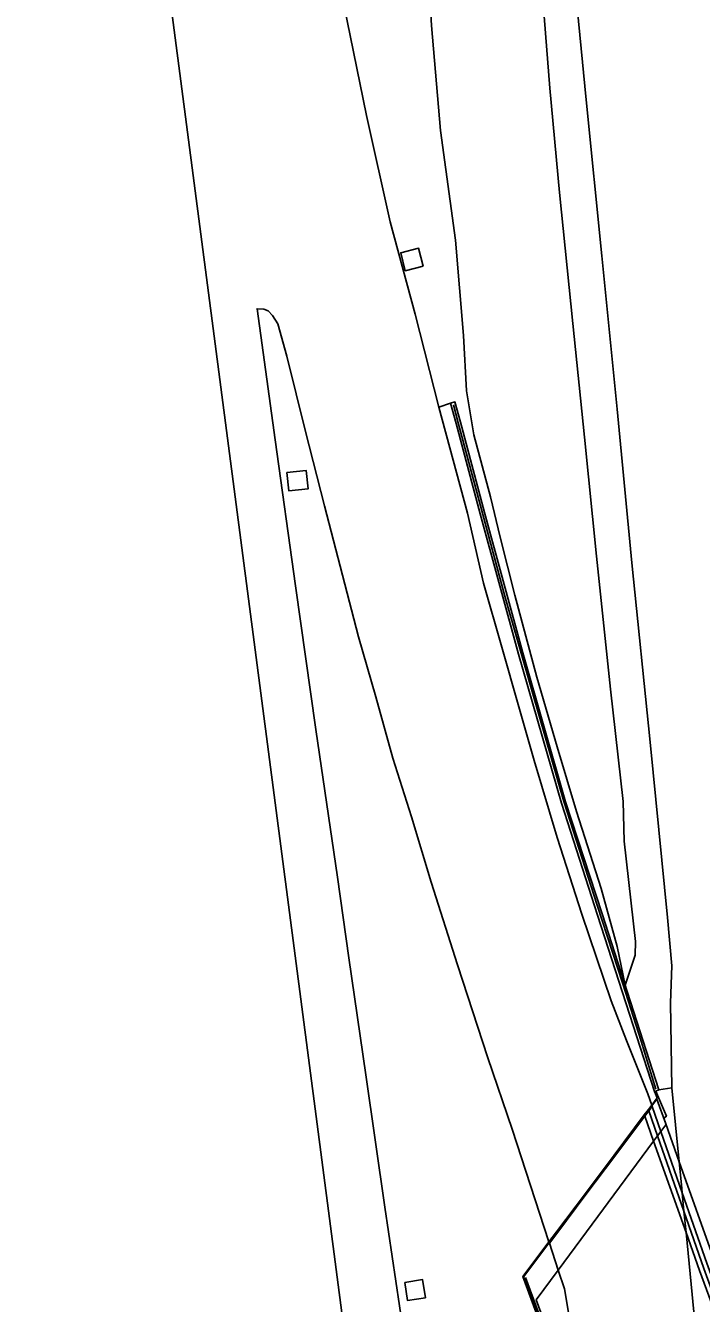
# Model space of a CAD drawing. Extents: x 156141 to 158132, y 385651 to 388333.
# Drawn here: x 156144.6 to 156204.4, y 387271.6 to 387384.8 of the extents above; entities that cross this region are included whole.
import ezdxf

# ---------------------------------------------------------------- set-up
doc = ezdxf.new("R2010")
doc.units = 0
for name, color, linetype in [('IMGEO_Berm_gesloten', 7, 'Continuous'), ('IMGEO_Berm_groen', 7, 'Continuous'), ('IMGEO_Berm_open', 7, 'Continuous'), ('IMGEO_Grasland_overig', 7, 'Continuous'), ('IMGEO_Muur', 7, 'Continuous'), ('IMGEO_Rijbaan_autosnelweg', 7, 'Continuous'), ('IMGEO_Terreindeel_gesloten', 7, 'Continuous'), ('IMGEO_Terreindeel_open', 7, 'Continuous'), ('IMGEO_Tunneldeel', 7, 'Continuous')]:
    doc.layers.add(name, color=color, linetype=linetype)

msp = doc.modelspace()

# ---------------------------------------------------------------- linework, layer by layer
at = {"layer": 'IMGEO_Berm_gesloten'}
msp.add_lwpolyline([(156202.72, 387281.43), (156200.83, 387286.86), (156200.06, 387289.07), (156199.78, 387288.7), (156200.55, 387286.48), (156202.88, 387279.8), (156204.65, 387274.72), (156210.37, 387259.07), (156216.42, 387243.12), (156220.57, 387232.33), (156223.59, 387224.46), (156229.71, 387208.65), (156234.43, 387196.43), (156234.85, 387196.55), (156230.14, 387208.76), (156223.98, 387224.64), (156220.43, 387233.82), (156216.75, 387243.33), (156210.78, 387259.09), (156204.9, 387275.2)], close=True, dxfattribs=at)
at = {"layer": 'IMGEO_Berm_groen'}
for points in [[(156190.25, 387388.98), (156191.01, 387379.23), (156191.86, 387369.99), (156193.03, 387358.4), (156194.07, 387348.33), (156195.15, 387337.8), (156196.38, 387326.02), (156197.49, 387316.06), (156197.6, 387312.57), (156198.58, 387303.69), (156198.57, 387302.48), (156197.67, 387299.8), (156196.98, 387303.24), (156195.54, 387308.36), (156193.38, 387315.19), (156191.66, 387320.91), (156189.86, 387327.08), (156187.91, 387334.35), (156186.62, 387339.48), (156185.76, 387343.05), (156184.28, 387348.52), (156183.64, 387352.44), (156183.38, 387357.32), (156182.67, 387365.77), (156181.33, 387375.48), (156180.53, 387384.76), (156179.89, 387395.99)], [(156172.77, 387386.64), (156174.78, 387376.79), (156176.88, 387367.39), (156179.1, 387359.2), (156181.19, 387350.97), (156182.22, 387351.34), (156182.61, 387351.44), (156183.09, 387349.64), (156185.22, 387341.67), (156188.61, 387329.23), (156192.39, 387316.04), (156195.63, 387306.13), (156200.64, 387290.54), (156201.8, 387290.73), (156201.7, 387298.24), (156201.8, 387301.53), (156201.41, 387305.81), (156199.9, 387321.32), (156198.27, 387337.21), (156196.96, 387350.79), (156195.62, 387364.37), (156194.23, 387378.19), (156193.21, 387388.51)], [(156195.43, 387255.5), (156188.63, 387274.01), (156190.93, 387277.09), (156187.68, 387287.05), (156185.53, 387293.38), (156182.84, 387301.6), (156180.51, 387308.93), (156178.76, 387314.7), (156177.13, 387319.91), (156175.6, 387325.34), (156174.09, 387330.64), (156172.67, 387336.1), (156171.07, 387342.25), (156169.4, 387348.83), (156167.74, 387355.5), (156166.93, 387358.36), (156166.46, 387359.1), (156166.08, 387359.5), (156165.7, 387359.67), (156165.1, 387359.69), (156166.69, 387348.09), (156168.51, 387335.16), (156170.31, 387322.43), (156172.21, 387309.38), (156173.23, 387302.24), (156174.74, 387291.88), (156176.4, 387280.17), (156178.02, 387269.23)]]:
    msp.add_lwpolyline(points, dxfattribs=at)
for points in [[(156179.79, 387363.46), (156178.21, 387363.06), (156177.81, 387364.65), (156179.39, 387365.05)], [(156167.74, 387345.19), (156169.46, 387345.37), (156169.63, 387343.76), (156167.91, 387343.58)], [(156178.17, 387273.5), (156179.75, 387273.74), (156180, 387272.14), (156178.42, 387271.89)]]:
    msp.add_lwpolyline(points, close=True, dxfattribs=at)
at = {"layer": 'IMGEO_Berm_open'}
msp.add_lwpolyline([(156202.88, 387279.8), (156200.55, 387286.48), (156199.78, 387288.7), (156199.41, 387288.2), (156200.19, 387286), (156203.07, 387277.9), (156204.26, 387274.56), (156209.98, 387259), (156215.96, 387242.99), (156220.73, 387230.52), (156223.13, 387224.23), (156229.32, 387208.42), (156233.28, 387197.92), (156233.85, 387196.27), (156234.43, 387196.43), (156229.71, 387208.65), (156223.59, 387224.46), (156220.57, 387232.33), (156216.42, 387243.12), (156210.37, 387259.07), (156204.65, 387274.72)], close=True, dxfattribs=at)
at = {"layer": 'IMGEO_Grasland_overig'}
msp.add_lwpolyline([(156179.89, 387395.99), (156180.53, 387384.76), (156181.33, 387375.48), (156182.67, 387365.77), (156183.38, 387357.32), (156183.64, 387352.44), (156184.28, 387348.52), (156185.76, 387343.05), (156186.62, 387339.48), (156187.91, 387334.35), (156189.86, 387327.08), (156191.66, 387320.91), (156193.38, 387315.19), (156195.54, 387308.36), (156196.98, 387303.24), (156197.67, 387299.8), (156198.57, 387302.48), (156198.58, 387303.69), (156197.6, 387312.57), (156197.49, 387316.06), (156196.38, 387326.02), (156195.15, 387337.8), (156194.07, 387348.33), (156193.03, 387358.4), (156191.86, 387369.99), (156191.01, 387379.23), (156190.25, 387388.98)], dxfattribs=at)
at = {"layer": 'IMGEO_Muur'}
for points in [[(156195.81, 387255.64), (156189.8, 387271.95), (156191.75, 387274.59), (156200.19, 387286), (156200.55, 387286.48), (156200.83, 387286.86), (156201.27, 387287.46), (156201.26, 387287.52), (156201.09, 387288.05), (156201.32, 387288.21), (156200.72, 387289.65), (156200.39, 387290.43), (156200.64, 387290.54), (156195.63, 387306.13), (156192.39, 387316.04), (156188.61, 387329.23), (156185.22, 387341.67), (156183.09, 387349.64), (156182.61, 387351.44), (156182.22, 387351.34), (156182.71, 387349.54), (156184.83, 387341.55), (156188.24, 387329.11), (156192.03, 387315.91), (156195.24, 387306.02), (156200.28, 387290.4), (156200.52, 387289.85), (156200.02, 387289.18), (156199.74, 387288.81), (156199.37, 387288.32), (156196.71, 387284.77), (156194.16, 387281.38), (156191.59, 387277.96), (156190.93, 387277.09), (156188.63, 387274.01), (156195.43, 387255.5)], [(156200.39, 387290.59), (156199.09, 387294.84), (156197.46, 387299.92), (156195.21, 387306.89), (156192.24, 387316.06), (156189.49, 387325.59), (156187.02, 387334.24), (156185.28, 387340.72), (156182.91, 387349.59), (156182.48, 387351.19)], [(156207.04, 387225.51), (156203.8, 387233.98), (156199.14, 387246.1), (156194.55, 387258.54), (156190.9, 387268.4), (156188.85, 387273.94)]]:
    msp.add_lwpolyline(points, dxfattribs=at)
at = {"layer": 'IMGEO_Rijbaan_autosnelweg'}
for points in [[(156144.62, 387485.07), (156180.45, 387210.74)], [(156193.21, 387388.51), (156194.23, 387378.19), (156195.62, 387364.37), (156196.96, 387350.79), (156198.27, 387337.21), (156199.9, 387321.32), (156201.41, 387305.81), (156201.8, 387301.53), (156201.7, 387298.24), (156201.8, 387290.73), (156202.45, 387284.18), (156202.68, 387281.83), (156202.72, 387281.43), (156202.88, 387279.8), (156203.07, 387277.9), (156204.2, 387266.32)], [(156178.02, 387269.23), (156176.4, 387280.17), (156174.74, 387291.88), (156173.23, 387302.24), (156172.21, 387309.38), (156170.31, 387322.43), (156168.51, 387335.16), (156166.69, 387348.09), (156165.1, 387359.69), (156165.7, 387359.67), (156166.08, 387359.5), (156166.46, 387359.1), (156166.93, 387358.36), (156167.74, 387355.5), (156169.4, 387348.83), (156171.07, 387342.25), (156172.67, 387336.1), (156174.09, 387330.64), (156175.6, 387325.34), (156177.13, 387319.91), (156178.76, 387314.7), (156180.51, 387308.93), (156182.84, 387301.6), (156185.53, 387293.38), (156187.68, 387287.05), (156190.93, 387277.09), (156191.59, 387277.96), (156194.16, 387281.38), (156196.71, 387284.77), (156199.37, 387288.32), (156199.74, 387288.81), (156200.02, 387289.18), (156199.67, 387290.19), (156197.8, 387294.91), (156196.43, 387298.41), (156193.84, 387306.1), (156191.65, 387312.87), (156189.61, 387319.69), (156188.26, 387324.45), (156186.75, 387329.72), (156185.15, 387335.4), (156183.71, 387341.61), (156181.19, 387350.97), (156179.1, 387359.2), (156176.88, 387367.39), (156174.78, 387376.79), (156172.77, 387386.64)], [(156204.2, 387266.32), (156203.07, 387277.9), (156202.88, 387279.8), (156202.72, 387281.43), (156202.68, 387281.83), (156202.45, 387284.18), (156201.8, 387290.73), (156200.64, 387290.54), (156200.39, 387290.43), (156200.72, 387289.65), (156201.32, 387288.21), (156201.09, 387288.05), (156201.26, 387287.52), (156201.27, 387287.46), (156200.83, 387286.86), (156200.55, 387286.48), (156200.19, 387286), (156191.75, 387274.59), (156189.8, 387271.95), (156195.81, 387255.64)], [(156209.98, 387259), (156204.26, 387274.56), (156203.07, 387277.9), (156200.19, 387286), (156199.41, 387288.2), (156196.75, 387284.66), (156194.2, 387281.27), (156191.63, 387277.84), (156190.97, 387276.97), (156191.75, 387274.59), (156192.3, 387272.92), (156192.69, 387270.64)]]:
    msp.add_lwpolyline(points, dxfattribs=at)
at = {"layer": 'IMGEO_Terreindeel_gesloten'}
for points in [[(156179.79, 387363.46), (156179.39, 387365.05), (156177.81, 387364.65), (156178.21, 387363.06)], [(156167.74, 387345.19), (156167.91, 387343.58), (156169.63, 387343.76), (156169.46, 387345.37)], [(156178.17, 387273.5), (156178.42, 387271.89), (156180, 387272.14), (156179.75, 387273.74)]]:
    msp.add_lwpolyline(points, close=True, dxfattribs=at)
at = {"layer": 'IMGEO_Terreindeel_open'}
msp.add_lwpolyline([(156181.19, 387350.97), (156183.71, 387341.61), (156185.15, 387335.4), (156186.75, 387329.72), (156188.26, 387324.45), (156189.61, 387319.69), (156191.65, 387312.87), (156193.84, 387306.1), (156196.43, 387298.41), (156197.8, 387294.91), (156199.67, 387290.19), (156200.02, 387289.18), (156200.52, 387289.85), (156200.28, 387290.4), (156195.24, 387306.02), (156192.03, 387315.91), (156188.24, 387329.11), (156184.83, 387341.55), (156182.71, 387349.54), (156182.22, 387351.34)], close=True, dxfattribs=at)
at = {"layer": 'IMGEO_Tunneldeel'}
msp.add_lwpolyline([(156237.17, 387191.65), (156236.43, 387193.85), (156234.79, 387198.67), (156230.77, 387208.91), (156224.49, 387225.2), (156220.2, 387236.34), (156217.44, 387243.52), (156211.35, 387259.73), (156208.66, 387266.88), (156205.62, 387275.32), (156202.45, 387284.18), (156201.26, 387287.52), (156200.48, 387289.71), (156188.67, 387273.98), (156196.56, 387253.66), (156208.08, 387224.01), (156224.76, 387181.06), (156225.8, 387178.39), (156226.59, 387176.36)], close=True, dxfattribs=at)

doc.saveas('drawing.dxf')
